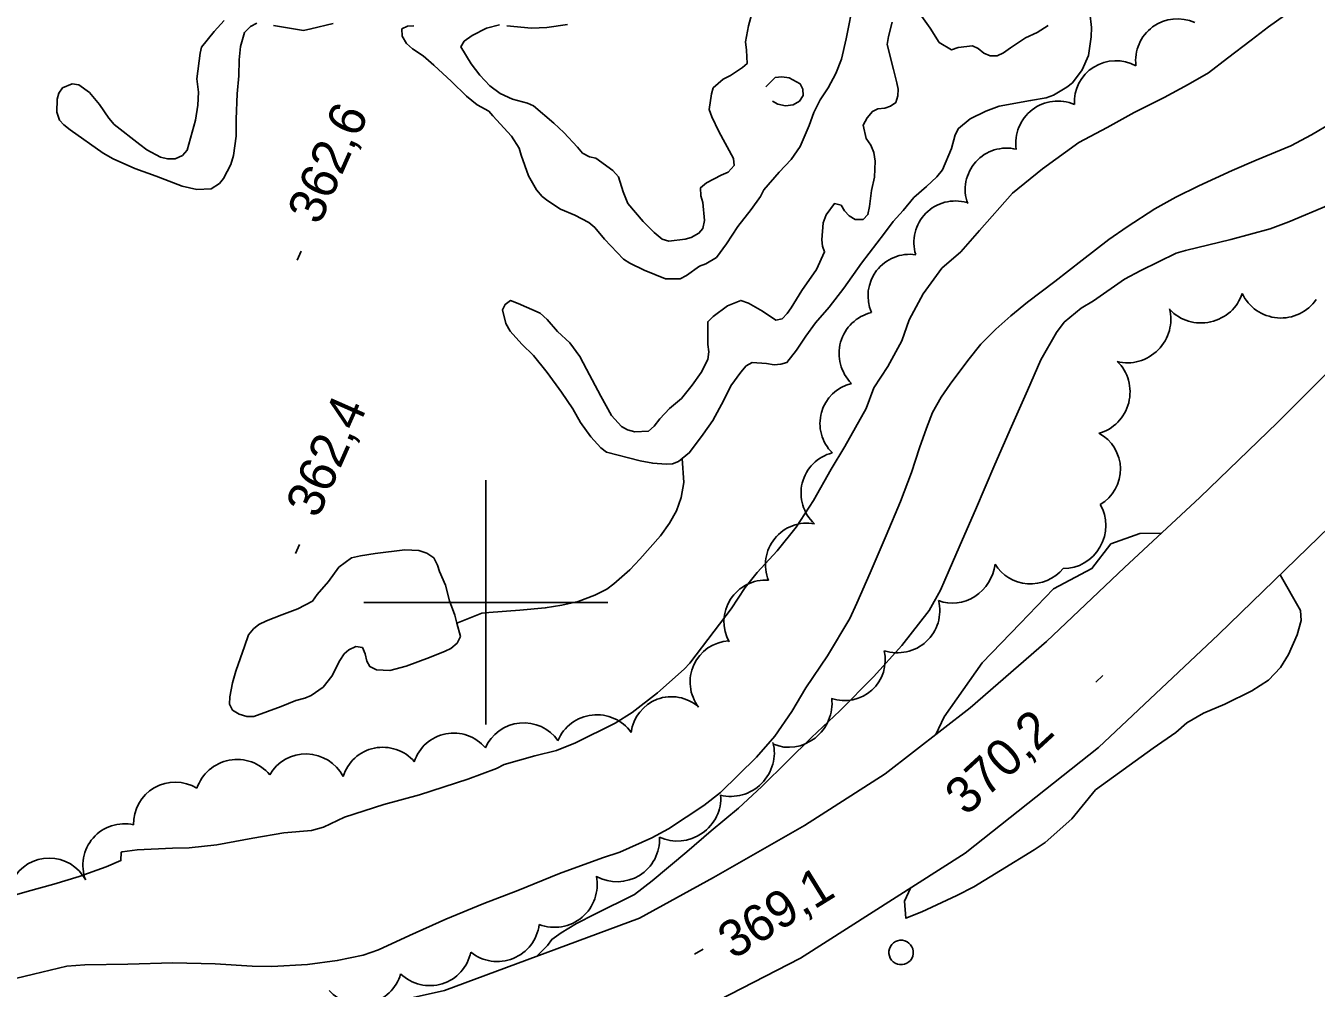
# Model space of a CAD drawing. Extents: x 287698 to 290158, y 5234163 to 5237182.
# Drawn here: x 288362.3 to 288468, y 5235568.4 to 5235647.2 of the extents above; entities that cross this region are included whole.
import ezdxf

# ---------------------------------------------------------------- set-up
doc = ezdxf.new("R2010")
doc.units = 0
for name, color, linetype in [('Niveau 1', 7, 'Continuous'), ('Niveau 2', 7, 'Continuous'), ('Niveau 21', 7, 'Continuous'), ('Niveau 3', 7, 'Continuous'), ('Niveau 36', 7, 'Continuous'), ('Niveau 4', 7, 'Continuous'), ('Niveau 44', 7, 'Continuous'), ('Niveau 61', 7, 'Continuous')]:
    doc.layers.add(name, color=color, linetype=linetype)

msp = doc.modelspace()

# ---------------------------------------------------------------- linework, layer by layer
at = {"layer": 'Niveau 1'}
for points in [[(288436.87, 5235589.17), (288437.56, 5235590.61), (288440.66, 5235595.04), (288443.77, 5235598.28), (288446.5, 5235601.12), (288449.65, 5235602.77), (288451.2, 5235604.79), (288453.58, 5235605.63), (288455.33, 5235605.66)], [(288465.06, 5235602.25), (288466.73, 5235599.32), (288466.78, 5235598.51), (288466.47, 5235597.35), (288465.75, 5235595.72), (288465.09, 5235594.66), (288464.11, 5235593.63), (288462.74, 5235592.75), (288460.54, 5235591.66), (288458.8, 5235590.93), (288457.43, 5235590.14), (288456.52, 5235589.35), (288454.66, 5235588.05), (288449.94, 5235584.64)], [(288449.94, 5235584.64), (288448, 5235582.27), (288445.83, 5235580.32), (288444.91, 5235579.73), (288442.15, 5235578.03), (288439.99, 5235576.7), (288438.59, 5235575.99), (288435.72, 5235574.64), (288434.41, 5235574.12), (288434.29, 5235575.53), (288434.78, 5235576.58)]]:
    msp.add_lwpolyline(points, dxfattribs=at)
at = {"layer": 'Niveau 2'}
for points in [[(288466.54, 5235648.86), (288464.11, 5235647.14), (288462.69, 5235646.06), (288460.75, 5235644.59), (288459.2, 5235643.39), (288457.52, 5235642.43), (288455.57, 5235641.35), (288453.1, 5235640.12), (288450.89, 5235638.91), (288448.57, 5235637.68), (288445.59, 5235635.52), (288443.14, 5235633.52), (288440.44, 5235630.45), (288438.91, 5235628.72), (288437.36, 5235627.38), (288435.82, 5235625.26), (288434.68, 5235623.14), (288434.07, 5235621.43), (288432.93, 5235619.31), (288431.78, 5235617.58), (288431.16, 5235615.87), (288429.4, 5235612.76), (288428.3, 5235610.91), (288426.85, 5235608.34), (288425.43, 5235606.17), (288423.88, 5235604.23), (288422.22, 5235602.44), (288421.25, 5235601.22), (288420.09, 5235599.48), (288418.7, 5235597.65), (288416.72, 5235595.01), (288416.24, 5235594.53), (288414.07, 5235592.59), (288411.98, 5235590.97), (288410.61, 5235590.11), (288407.36, 5235588.49), (288405.79, 5235587.86), (288404.02, 5235587.44), (288401.5, 5235586.73), (288400.89, 5235586.4), (288398.53, 5235585.52), (288394.56, 5235584.22), (288391.64, 5235583.45), (288388.44, 5235582.41), (288386.7, 5235581.59), (288385.72, 5235581.32), (288383.46, 5235581.11), (288380.91, 5235580.67), (288377.97, 5235580.15), (288375.71, 5235579.88), (288374.34, 5235579.85), (288371.45, 5235579.73), (288370.21, 5235579.55), (288370.14, 5235579.53)], [(288435.52, 5235612.66), (288436.09, 5235614.26), (288436.58, 5235615.54), (288437.3, 5235616.81), (288438.04, 5235617.86), (288439.49, 5235619.81), (288440.56, 5235621.16), (288441.79, 5235622.38), (288443.01, 5235623.47), (288444.38, 5235624.58), (288446.62, 5235626.29), (288448.86, 5235628.02), (288451.04, 5235629.73), (288452.55, 5235630.77), (288454.8, 5235632.25), (288456.53, 5235633.19), (288458.4, 5235634.12), (288461.13, 5235635.39), (288463.11, 5235636.21), (288465.93, 5235637.4), (288467.63, 5235638.29), (288469.3, 5235639.29)], [(288406.19, 5235572.92), (288407.43, 5235573.7), (288408.94, 5235574.46), (288412.17, 5235576.08), (288413.64, 5235577.19), (288416.47, 5235579.56), (288418.46, 5235581.27), (288420.71, 5235583.15), (288422.61, 5235584.91), (288424.71, 5235586.99), (288426.68, 5235588.93), (288428.99, 5235591.12), (288431.76, 5235593.91), (288434.07, 5235596.47), (288436.32, 5235599.34), (288437.24, 5235600.99), (288437.95, 5235602.63), (288439.06, 5235605.16), (288440.11, 5235607.57), (288441.71, 5235611.29), (288443.07, 5235614.4), (288444.37, 5235617.36), (288445.46, 5235619.86), (288446.74, 5235622.1), (288447.38, 5235622.95), (288448.77, 5235624.09), (288449.79, 5235624.7), (288452.31, 5235626.47), (288453.65, 5235627.18), (288456.55, 5235628.61), (288457.31, 5235628.82), (288461.04, 5235629.72), (288464.24, 5235630.61), (288465.77, 5235631.16), (288469.04, 5235632.53)], [(288361.49, 5235569.19), (288362.96, 5235569.54), (288365.69, 5235570.19), (288367.16, 5235570.31), (288370.68, 5235570.35), (288374.36, 5235570.46), (288377.83, 5235570.39), (288380.86, 5235570.2), (288382.47, 5235570.18), (288385.4, 5235570.33), (288387.83, 5235570.65), (288389.97, 5235571.11), (288391.22, 5235571.54), (288393.75, 5235572.72), (288396.72, 5235574.06), (288399.84, 5235575.34), (288402.63, 5235576.4), (288406.04, 5235577.78), (288409.55, 5235579.08), (288410.97, 5235579.54), (288413.6, 5235580.71), (288414.98, 5235581.46), (288417.85, 5235583.35), (288419.22, 5235584.43), (288422.18, 5235587.33), (288423.69, 5235589.05), (288425.06, 5235591.06), (288426.21, 5235593), (288427.99, 5235595.62), (288429.82, 5235598.69), (288430.4, 5235599.93), (288431.49, 5235602.42), (288432.79, 5235605.48), (288433.98, 5235608.27), (288434.88, 5235610.65), (288435.52, 5235612.66)], [(288360.36, 5235575.7), (288362.43, 5235576.31), (288364.62, 5235576.91), (288366.7, 5235577.53), (288368.92, 5235578.33), (288370.11, 5235578.85), (288370.14, 5235579.53), (288370.14, 5235579.53)], [(288406.19, 5235572.92), (288405.41, 5235572.39), (288405.05, 5235571.9), (288404.17, 5235571)]]:
    msp.add_lwpolyline(points, dxfattribs=at)
at = {"layer": 'Niveau 21'}
for points in [[(288562.24, 5235716.27), (288552.79, 5235704.84), (288541.92, 5235691.92), (288530.8, 5235678.12), (288517.95, 5235661.94), (288505.99, 5235647.29), (288494.19, 5235634.19), (288482.67, 5235621.05), (288470.98, 5235607.98), (288460.02, 5235597.36), (288450.18, 5235588.1), (288439.28, 5235579.45), (288425.79, 5235570.86), (288416.17, 5235565.9), (288404.36, 5235561.32)], [(288412.58, 5235574.13), (288418.65, 5235577.47), (288426.12, 5235581.71), (288432.71, 5235585.95), (288439.69, 5235591.35), (288445.94, 5235596.79), (288452.32, 5235602.86), (288458.5, 5235608.6), (288464.84, 5235614.72), (288470.94, 5235620.83), (288478.37, 5235628.75), (288485.32, 5235636.39), (288493.15, 5235645.55), (288501.27, 5235655.12), (288508.63, 5235664.08), (288515.68, 5235672.81), (288522.48, 5235680.85), (288527.84, 5235687.84), (288532.67, 5235694.05), (288535.15, 5235697.53)], [(288412.58, 5235574.13), (288396.62, 5235568.2), (288378.32, 5235564.14), (288359.27, 5235561.33), (288339.36, 5235559.13), (288315.66, 5235557.22), (288295.2, 5235555.75), (288278, 5235554.48), (288263.36, 5235553.19), (288246.09, 5235550.65), (288233.2, 5235547.93), (288218.94, 5235544.37), (288206.85, 5235539.96), (288196.69, 5235533.87), (288187.01, 5235526.21), (288177.75, 5235515.57), (288171.84, 5235507.18), (288164.1, 5235494.63), (288155.28, 5235480.18), (288145.74, 5235463.07)]]:
    msp.add_lwpolyline(points, dxfattribs=at)
at = {"layer": 'Niveau 3'}
for p, q in [((288384.56, 5235628.03), (288384.88, 5235628.76)), ((288384.43, 5235604), (288384.75, 5235604.73)), ((288449.98, 5235593.46), (288450.55, 5235594.02)), ((288417.11, 5235571.19), (288417.8, 5235571.6))]:
    msp.add_line(p, q, dxfattribs=at)
at = {"layer": 'Niveau 36'}
msp.add_ellipse((288434.02, 5235571.32), major_axis=(0.994, -0.109), ratio=0.999984, dxfattribs=at)
at = {"layer": 'Niveau 4'}
for points in [[(288421.9, 5235648.62), (288421.51, 5235647.22), (288421.28, 5235645.92), (288421.36, 5235645.24), (288421.41, 5235644.13), (288421.02, 5235643.81), (288420.05, 5235643.17), (288419.45, 5235642.85), (288418.64, 5235642.14), (288418.48, 5235641.66), (288418.29, 5235640.38), (288418.51, 5235639.77), (288419.1, 5235638.56), (288420.29, 5235636.36), (288420.35, 5235635.79), (288419.85, 5235635.24), (288419.29, 5235634.99), (288418.07, 5235634.38), (288417.6, 5235633.96), (288417.63, 5235633.31), (288417.78, 5235632.75), (288417.92, 5235631.29), (288417.78, 5235630.62), (288417.46, 5235630.23), (288416.83, 5235629.9), (288416.33, 5235629.75), (288415, 5235629.58), (288414.44, 5235629.75), (288413.79, 5235630.29), (288412.9, 5235631.19), (288411.65, 5235632.66), (288411.26, 5235633.64), (288410.87, 5235634.87), (288410.41, 5235635.38), (288409.02, 5235636.4), (288408.5, 5235636.51), (288407.92, 5235636.81), (288407.51, 5235637.3), (288406.4, 5235638.49), (288405.58, 5235639.26), (288403.91, 5235640.67), (288403.43, 5235640.88), (288402.19, 5235641.21), (288401.17, 5235641.69), (288400.33, 5235642.32), (288399.51, 5235643.2), (288398.8, 5235644.12), (288397.96, 5235645.51), (288398.23, 5235645.97), (288398.88, 5235646.43), (288400.07, 5235647.05), (288401.13, 5235647.3)], [(288430.16, 5235649.34), (288429.53, 5235646.15), (288429.14, 5235644.49), (288428.68, 5235643.31), (288428.05, 5235642.16), (288427.39, 5235641.17), (288426.88, 5235640.12), (288426.48, 5235639.06)], [(288378.57, 5235647.67), (288377.75, 5235646.76), (288376.71, 5235645.49), (288376.62, 5235644.99), (288376.34, 5235642.88), (288376.47, 5235641.8), (288376.43, 5235640.74), (288376.22, 5235639.51), (288375.54, 5235637.05), (288375.15, 5235636.61), (288374.55, 5235636.32), (288373.92, 5235636.34), (288373.36, 5235636.46), (288372.24, 5235637.06), (288371.66, 5235637.51), (288369.56, 5235639.15), (288369.12, 5235639.67), (288368.35, 5235640.79), (288367.54, 5235641.76), (288366.66, 5235642.4), (288366.12, 5235642.47), (288365.34, 5235642.14), (288365.03, 5235641.72), (288364.9, 5235641.21), (288364.86, 5235640.15), (288365.08, 5235639.51), (288365.43, 5235639.11), (288365.97, 5235638.71), (288368.65, 5235636.8), (288369.47, 5235636.33), (288371.26, 5235635.53), (288373, 5235634.91), (288375.14, 5235634.08), (288376.34, 5235633.81), (288377.5, 5235633.88), (288378.18, 5235634.3), (288378.53, 5235634.71), (288379.13, 5235635.88), (288379.34, 5235636.61), (288379.56, 5235638.19), (288379.55, 5235639.59), (288379.64, 5235641.65), (288379.77, 5235643.13), (288379.79, 5235644.43), (288379.9, 5235645.53), (288380.25, 5235646.69), (288380.73, 5235647.18), (288381.24, 5235647.44)], [(288382.61, 5235647.26), (288385.08, 5235646.85), (288385.68, 5235646.97), (288387.49, 5235647.43)], [(288401.73, 5235647.23), (288403.76, 5235647.04), (288405.01, 5235647.09), (288406.7, 5235647.35)], [(288411.62, 5235614.13), (288412.2, 5235613.97), (288413.34, 5235614.03), (288413.8, 5235614.44), (288414.26, 5235615.03), (288415.04, 5235615.88), (288416.03, 5235616.69), (288416.92, 5235617.79), (288417.64, 5235618.82), (288418.18, 5235619.9), (288418.28, 5235620.53), (288418.18, 5235621.13), (288418.18, 5235622.99), (288418.62, 5235623.42), (288419.8, 5235624.28), (288420.9, 5235624.74), (288421.52, 5235624.5), (288422.66, 5235623.84), (288423.75, 5235623.11), (288424.28, 5235623.23), (288424.7, 5235623.66), (288425.01, 5235624.13), (288425.89, 5235625.56), (288427.1, 5235627.28), (288427.75, 5235628.71), (288427.59, 5235629.19), (288427.53, 5235629.69), (288427.65, 5235631.1), (288427.89, 5235631.74), (288428.56, 5235632.67), (288429.1, 5235632.54), (288429.39, 5235632.07), (288429.78, 5235631.65), (288430.25, 5235631.36), (288430.9, 5235631.37), (288431.3, 5235631.77), (288431.44, 5235632.44), (288431.6, 5235633.73), (288431.84, 5235634.84), (288431.9, 5235636.15), (288431.8, 5235636.84), (288431.53, 5235637.46), (288431.15, 5235638.01), (288430.92, 5235639.08), (288431.25, 5235639.68), (288431.67, 5235640.2), (288432.12, 5235640.42), (288432.68, 5235640.49), (288433.16, 5235640.65), (288433.58, 5235640.96), (288433.75, 5235641.48), (288433.78, 5235642.04), (288433.68, 5235642.57), (288433.39, 5235643.64), (288432.89, 5235645.71), (288432.98, 5235646.36), (288433.3, 5235647.54)], [(288449.49, 5235648.3), (288449.62, 5235647.09), (288449.58, 5235646.34), (288449.36, 5235644.8), (288448.85, 5235643.62), (288448.05, 5235642.56), (288447.6, 5235642.2), (288446.51, 5235641.54), (288445.89, 5235641.34), (288444.63, 5235641.11), (288442.06, 5235640.65), (288440.95, 5235640.25), (288439.69, 5235639.62), (288438.73, 5235638.83), (288438.45, 5235638.31), (288438.14, 5235637.19), (288437.42, 5235635.42), (288436.96, 5235634.86), (288436.09, 5235634.06), (288435.05, 5235633.16), (288434.2, 5235632.09), (288433.37, 5235631.2), (288432.65, 5235630.23), (288430.77, 5235627.78), (288429.32, 5235625.73), (288428.12, 5235624.18), (288427.02, 5235622.89), (288426.21, 5235621.8), (288425.45, 5235620.67), (288424.67, 5235619.65), (288424.18, 5235619.5), (288423.61, 5235619.47), (288422.99, 5235619.58), (288421.82, 5235619.65), (288421.34, 5235619.37), (288420.89, 5235618.86), (288420.07, 5235617.75), (288419.51, 5235616.57), (288418.6, 5235614.89), (288417.82, 5235613.78), (288416.69, 5235612.27), (288416.09, 5235611.78)], [(288435.59, 5235648.18), (288436.41, 5235647.04), (288437.13, 5235645.87), (288438.14, 5235645.26), (288438.7, 5235645.46), (288439.88, 5235645.6), (288440.34, 5235645.37), (288440.79, 5235644.98), (288441.32, 5235644.77), (288441.9, 5235644.77), (288442.42, 5235645.01), (288442.98, 5235645.42), (288444.22, 5235646.24), (288445.16, 5235646.69), (288446.06, 5235647.26)], [(288394.1, 5235647.23), (288393.58, 5235647.2), (288393.12, 5235646.97)], [(288393.12, 5235646.97), (288393.14, 5235646.39), (288393.5, 5235645.79), (288393.99, 5235645.35), (288394.88, 5235644.76), (288395.76, 5235644), (288397.2, 5235642.68), (288398.43, 5235641.46), (288399.31, 5235640.76), (288400.25, 5235640.23), (288400.58, 5235639.85), (288402.1, 5235638.18), (288402.75, 5235637.2), (288402.91, 5235636.64), (288403.51, 5235634.94), (288404.17, 5235633.78), (288404.61, 5235633.26), (288405.08, 5235632.88), (288406.12, 5235632.21), (288407.29, 5235631.71), (288408.44, 5235631.11), (288408.93, 5235630.7), (288409.72, 5235629.74), (288411.27, 5235628.11), (288411.79, 5235627.78), (288412.97, 5235627.22), (288414.71, 5235626.5), (288415.93, 5235626.49), (288416.43, 5235626.78), (288417.51, 5235627.53), (288418.03, 5235627.73), (288418.9, 5235628.24)], [(288422.95, 5235642.24), (288423.7, 5235642.99), (288424.24, 5235643.04), (288424.84, 5235642.96), (288425.75, 5235642.49), (288425.96, 5235642.03), (288425.99, 5235641.53), (288425.71, 5235641.06), (288425.19, 5235640.75), (288424.55, 5235640.68), (288423.93, 5235640.8), (288423.5, 5235641.07)], [(288426.48, 5235639.06), (288425.76, 5235637.33), (288425.01, 5235636.28), (288424.04, 5235635.23), (288422.78, 5235633.8), (288422.5, 5235633.26), (288421.74, 5235632.19), (288420.65, 5235630.78), (288419.73, 5235629.38), (288418.9, 5235628.24)], [(288416.09, 5235611.78), (288415.79, 5235611.53), (288415.29, 5235611.35), (288414.79, 5235611.33), (288413.68, 5235611.4), (288412.64, 5235611.6), (288409.89, 5235612.3), (288409.43, 5235612.66), (288408.6, 5235613.57), (288407.76, 5235614.74), (288407.12, 5235615.85), (288406.21, 5235617.21), (288405.03, 5235618.82), (288403.9, 5235620.21), (288402.95, 5235621.16), (288402.01, 5235622.22), (288401.65, 5235622.84), (288401.36, 5235623.95), (288401.58, 5235624.4), (288402.02, 5235624.72), (288402.65, 5235624.48), (288404.47, 5235623.7), (288405.02, 5235623.17), (288405.89, 5235622.19), (288406.88, 5235621.25), (288407.7, 5235620.15), (288408.26, 5235619.11), (288409.42, 5235616.89), (288410.31, 5235615.31), (288411.11, 5235614.4), (288411.62, 5235614.13)], [(288397.64, 5235598.3), (288398.59, 5235598.67), (288399.69, 5235599.11), (288400.25, 5235599.17), (288402.8, 5235599.35), (288404.87, 5235599.54), (288406.22, 5235599.78), (288407.56, 5235600.08), (288408.93, 5235600.58), (288409.93, 5235601.09), (288410.5, 5235601.53), (288411.79, 5235602.66), (288412.62, 5235603.54), (288414.32, 5235605.46), (288415.05, 5235606.5), (288415.63, 5235607.5), (288416, 5235608.58), (288416.22, 5235609.81), (288416.09, 5235611.78), (288416.09, 5235611.78)], [(288380.23, 5235596.38), (288380.56, 5235597.33), (288380.98, 5235597.84), (288381.41, 5235598.19), (288382.03, 5235598.49), (288383.29, 5235598.97), (288384.62, 5235599.48), (288385.82, 5235600.11), (288386.2, 5235600.64), (288387.11, 5235601.7), (288387.96, 5235602.87), (288389.01, 5235603.65), (288389.73, 5235603.81), (288390.94, 5235604), (288393.36, 5235604.31), (288394.52, 5235604.24), (288395.18, 5235604.04), (288395.74, 5235603.66), (288396.06, 5235603.05), (288396.22, 5235602.53), (288396.69, 5235601.4), (288397.03, 5235600.12), (288397.47, 5235598.95), (288397.64, 5235598.3)], [(288397.64, 5235598.3), (288397.93, 5235597.19), (288397.66, 5235596.66), (288397.13, 5235596.23), (288396.68, 5235595.99), (288395.4, 5235595.48), (288393.49, 5235594.77), (288392.14, 5235594.43), (288391.04, 5235594.47), (288390.51, 5235594.74), (288390.27, 5235595.19), (288390.13, 5235595.79), (288389.9, 5235596.3), (288389.36, 5235596.39), (288388.79, 5235596.1), (288388.39, 5235595.77), (288388.06, 5235595.23), (288387.4, 5235593.94), (288386.68, 5235593.06), (288385.69, 5235592.36), (288385.17, 5235592.14), (288384.45, 5235591.96), (288383.25, 5235591.48), (288381, 5235590.64), (288380.44, 5235590.66), (288379.79, 5235590.83), (288379.25, 5235591.18), (288379.02, 5235591.67), (288379.05, 5235592.26), (288379.25, 5235593.42), (288379.54, 5235594.36), (288379.57, 5235594.44)], [(288379.57, 5235594.44), (288380.23, 5235596.38)]]:
    msp.add_lwpolyline(points, dxfattribs=at)
at = {"layer": 'Niveau 44'}
for centre, radius, start, end in [((288434.72, 5235625.1), 3.41, 81.5624, 203.5461), ((288391.57, 5235584.72), 3.41, 40.8246, 162.5866), ((288405.62, 5235576.89), 3.51, 249.2968, 11.0331), ((288395.41, 5235572.04), 3.44, 226.2697, 348.3135), ((288389.72, 5235570.51), 3.44, 222.2323, 343.8997)]:
    msp.add_arc(centre, radius, start, end, dxfattribs=at)
for centre, major_axis, ratio, start_param, end_param in [((288456.65, 5235644.38), (-1.66, 2.99), 0.999759, 5.34752, 7.472498), ((288451.62, 5235640.96), (-1.67, 2.98), 0.998468, 5.270489, 7.395874), ((288446.86, 5235637.62), (-2.01, 2.8), 0.997436, 5.255327, 7.377385), ((288442.66, 5235633.82), (-0.46, -3.36), 0.999126, 3.03906, 5.196421), ((288438.46, 5235629.49), (-2.38, -2.42), 0.999435, 3.634909, 5.789869), ((288458.67, 5235626.15), (3.34, 0.85), 0.943321, 3.606037, 5.75917), ((288465.12, 5235626.66), (3.44, -0.28), 0.975322, 3.636917, 5.787861), ((288432.44, 5235620.37), (-3.39, 0.89), 0.989497, 5.21129, 7.320722), ((288452.77, 5235622.97), (2.43, 2.45), 0.939604, 3.636501, 5.788277), ((288449.46, 5235617.18), (0.86, 3.34), 0.958107, 3.633841, 5.790937), ((288430.81, 5235614.64), (-3.33, 0.85), 0.989582, 5.210173, 7.318764), ((288448.64, 5235610.9), (3.35, 0.07), 0.997883, 5.219876, 7.343422), ((288429.22, 5235608.95), (-1.35, -3.12), 0.999519, 3.798761, 5.950766), ((288447.49, 5235606.16), (1.72, 2.98), 0.945898, 3.63251, 5.792268), ((288426.31, 5235603.09), (-0.78, -3.31), 0.999262, 3.190615, 5.333185), ((288438.44, 5235603.31), (1.99, 2.82), 0.934555, 3.368556, 5.240025), ((288444.68, 5235604.86), (3.16, 1.36), 0.966798, 3.269258, 5.187651), ((288422.9, 5235598.42), (-1.83, -2.86), 0.999435, 3.635348, 5.78943), ((288433.72, 5235599.34), (2.37, -2.54), 0.997605, 5.217161, 7.341229), ((288420.12, 5235593.47), (-2.21, 2.57), 0.997283, 5.635574, 7.794716), ((288429.34, 5235595.34), (2.32, -2.5), 0.984107, 5.222258, 7.320936), ((288415.23, 5235588.88), (-0.61, 3.34), 0.984889, 5.382679, 7.537545), ((288425.04, 5235591.49), (2.19, 2.67), 0.93609, 3.403833, 5.558557), ((288409.1, 5235587.34), (-0.4, 3.43), 0.999994, 5.21741, 7.343128), ((288397.37, 5235585.9), (-0.64, 3.33), 0.999858, 5.22017, 7.349552), ((288403.11, 5235586.71), (0.47, 3.39), 0.999927, 5.460002, 7.581981), ((288420.29, 5235587.45), (2.44, 2.44), 0.939737, 3.636419, 5.788359), ((288379.63, 5235583.66), (-2.62, -2.28), 0.999995, 3.119096, 5.24327), ((288385.27, 5235584.14), (0.09, 3.44), 0.999978, 5.220677, 7.34995), ((288374.55, 5235581.88), (-2.94, -1.7), 0.999437, 3.633933, 5.790845), ((288415.85, 5235583.73), (3, 1.69), 0.940148, 3.7295, 5.888704), ((288370.4, 5235578.46), (-1.42, -3.09), 0.999372, 3.347114, 5.503815), ((288410.76, 5235580.59), (1.09, -3.3), 0.99993, 5.455207, 7.583473), ((288364.24, 5235575.66), (-3.39, 0), 0.99961, 3.63271, 5.792068), ((288400.95, 5235574.03), (1.3, -3.2), 0.999912, 5.218654, 7.344391)]:
    msp.add_ellipse(centre, major_axis=major_axis, ratio=ratio, start_param=start_param, end_param=end_param, dxfattribs=at)
at = {"layer": 'Niveau 61'}
for points in [[(288400, 5235610), (288400, 5235600), (288400, 5235590)], [(288390, 5235600), (288400, 5235600), (288410, 5235600)]]:
    msp.add_lwpolyline(points, dxfattribs=at)

# ---------------------------------------------------------------- texts
at = {"layer": 'Niveau 3'}
for s, rotation, p in [('362,6', 66.1217, (288386.38, 5235630.82)), ('362,4', 66.1217, (288386.25, 5235606.79)), ('370,2', 42.6408, (288439.35, 5235582.43)), ('369,1', 31.7172, (288420.25, 5235570.7))]:
    msp.add_text(s, height=3, rotation=rotation, dxfattribs=at).set_placement(p)

doc.saveas('drawing.dxf')
